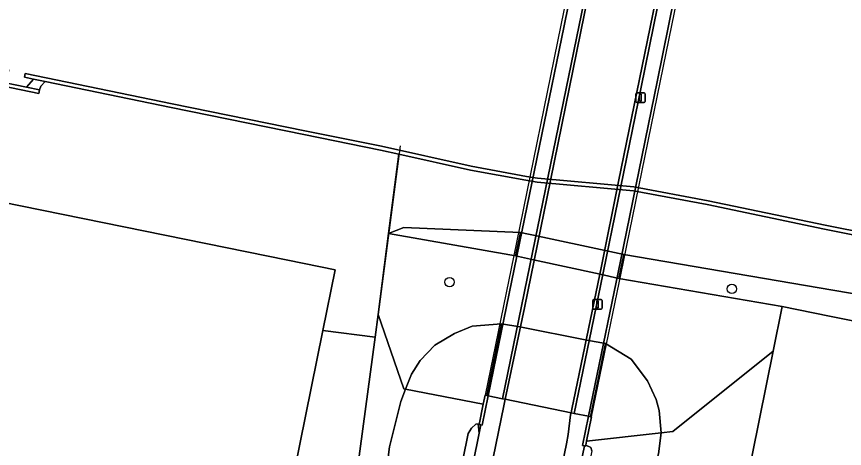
# Model space of a CAD drawing. Extents: x 157692 to 159674, y 381452 to 383291.
# Drawn here: x 158609.9 to 158696, y 382807.5 to 382852.3 of the extents above; entities that cross this region are included whole.
import ezdxf

# ---------------------------------------------------------------- set-up
doc = ezdxf.new("R2010")
doc.units = 0
for name, color, linetype in [('IMGEO_Boom', 7, 'Continuous'), ('IMGEO_Dek', 7, 'Continuous'), ('IMGEO_Erf', 7, 'Continuous'), ('IMGEO_Groenvoorziening', 7, 'Continuous'), ('IMGEO_Hek', 7, 'Continuous'), ('IMGEO_Kademuur', 7, 'Continuous'), ('IMGEO_Lichtmast', 7, 'Continuous'), ('IMGEO_Oever', 7, 'Continuous'), ('IMGEO_Pand', 7, 'Continuous'), ('IMGEO_Pijler', 7, 'Continuous'), ('IMGEO_Rijbaan_lokaal_gesloten', 7, 'Continuous'), ('IMGEO_Rijbaan_lokaal_open', 7, 'Continuous'), ('IMGEO_Terreindeel_open', 7, 'Continuous'), ('IMGEO_Voetpad_gesloten', 7, 'Continuous'), ('IMGEO_Voetpad_open', 7, 'Continuous'), ('IMGEO_Waterloop', 7, 'Continuous')]:
    doc.layers.add(name, color=color, linetype=linetype)

msp = doc.modelspace()

# ---------------------------------------------------------------- linework, layer by layer
at = {"layer": 'IMGEO_Boom'}
for centre in [(158654.904, 382824.737), (158684.264, 382824.029)]:
    msp.add_circle(centre, 0.489, dxfattribs=at)
at = {"layer": 'IMGEO_Dek'}
msp.add_lwpolyline([(158671.416, 382875.674), (158666.485, 382851.427), (158661.866, 382828.851), (158658.596, 382812.992), (158658.782, 382812.953), (158658.919, 382812.925), (158660.414, 382812.619), (158660.685, 382812.564), (158667.541, 382811.159), (158667.856, 382811.094), (158669.344, 382810.789), (158669.567, 382810.743), (158669.667, 382810.723), (158670.115, 382812.917), (158672.997, 382826.829), (158676.832, 382845.651), (158679.771, 382860.062)], dxfattribs=at)
at = {"layer": 'IMGEO_Erf'}
msp.add_lwpolyline([(158638.221, 382750), (158639.286, 382755.57), (158642.273, 382782.708), (158647.156, 382819.002), (158641.717, 382819.717), (158634.53, 382784.278), (158620.398, 382787.145), (158612.851, 382750)], dxfattribs=at)
at = {"layer": 'IMGEO_Groenvoorziening'}
for points in [[(158521.198, 382850.792), (158570.053, 382840.885), (158599.685, 382834.797), (158638.094, 382827.008), (158642.994, 382826.014), (158641.717, 382819.717), (158647.156, 382819.002), (158647.466, 382821.377), (158648.563, 382829.78), (158649.64, 382838.033), (158647.733, 382838.457), (158639.758, 382840.063), (158625.957, 382842.871), (158612.859, 382845.575), (158612.408, 382845.079), (158612.261, 382844.719), (158612.18, 382844.327), (158604.627, 382845.88), (158604.707, 382846.272), (158604.792, 382846.733), (158604.833, 382847.234), (158600.974, 382848.013), (158588.699, 382850.564), (158579.921, 382852.35)], [(158673.014, 382827.619), (158672.504, 382825.126), (158689.489, 382822.201), (158694.423, 382821.207), (158758.279, 382808.341), (158758.177, 382807.845)], [(158760.222, 382809.436), (158760.584, 382809.763), (158760.868, 382809.931), (158761.187, 382810.041), (158761.498, 382810.098), (158761.809, 382810.099), (158762.068, 382810.066), (158753.613, 382812.351), (158728.906, 382817.183), (158710.449, 382821.422), (158699.215, 382823.123), (158673.014, 382827.619)], [(158656.834, 382808.993), (158657.194, 382809.564), (158657.633, 382809.983), (158657.874, 382810.023), (158657.985, 382809.048), (158658.159, 382809.903), (158657.969, 382809.942), (158658.403, 382812.052), (158650.33, 382813.605), (158649.845, 382812.345), (158648.641, 382807.609), (158641.312, 382750), (158637.679, 382724.927), (158635.55, 382713.134), (158632.745, 382703.334), (158636.118, 382710.748)], [(158641.131, 382725.823), (158646.027, 382750), (158657.985, 382809.048), (158657.874, 382810.023), (158657.633, 382809.983), (158657.194, 382809.564), (158656.834, 382808.993), (158644.868, 382750), (158638.95, 382720.827)], [(158638.95, 382720.827), (158644.868, 382750), (158656.834, 382808.993)], [(158669.708, 382807.209), (158669.595, 382807.547), (158669.069, 382807.795), (158669.049, 382807.696), (158668.938, 382807.719), (158656.898, 382750), (158651.696, 382724.533)]]:
    msp.add_lwpolyline(points, dxfattribs=at)
for points in [[(158662.26, 382829.901), (158650.138, 382830.41), (158648.563, 382829.78), (158661.76, 382827.465)], [(158689.489, 382822.201), (158672.504, 382825.126), (158670.566, 382825.548), (158663.635, 382827.057), (158661.76, 382827.465), (158648.563, 382829.78), (158647.466, 382821.377), (158650.16, 382813.638), (158650.33, 382813.605), (158650.936, 382815.179), (158651.836, 382816.579), (158653.362, 382818.184), (158655.415, 382819.411), (158657.265, 382820.161), (158660.313, 382820.416), (158662.222, 382820.077), (158669.182, 382818.718), (158671.119, 382818.34), (158673.794, 382816.741), (158675.484, 382814.479), (158676.37, 382812.537), (158676.701, 382811.394), (158676.891, 382809.059), (158678.115, 382809.196), (158688.55, 382817.557)], [(158632.745, 382703.334), (158635.55, 382713.134), (158637.679, 382724.927), (158641.312, 382750), (158648.641, 382807.609), (158649.845, 382812.345), (158650.33, 382813.605), (158650.16, 382813.638), (158647.466, 382821.377), (158647.156, 382819.002), (158642.273, 382782.708), (158639.286, 382755.57), (158638.221, 382750), (158630.784, 382712.905), (158629.714, 382708.186), (158624.033, 382709.319), (158623.985, 382709.086), (158625.484, 382708.828), (158623.533, 382699.345), (158618.451, 382700.394), (158617.994, 382696.776), (158622.669, 382695.989)], [(158660.313, 382820.416), (158657.265, 382820.161), (158655.415, 382819.411), (158653.362, 382818.184), (158651.836, 382816.579), (158650.936, 382815.179), (158650.33, 382813.605), (158658.403, 382812.052), (158658.596, 382812.992), (158658.782, 382812.953)], [(158675.484, 382814.479), (158673.794, 382816.741), (158671.119, 382818.34), (158669.567, 382810.743), (158669.667, 382810.723), (158669.15, 382808.193), (158676.891, 382809.059), (158676.701, 382811.394), (158676.37, 382812.537)], [(158669.872, 382725.146), (158674.896, 382750), (158688.55, 382817.557), (158678.115, 382809.196), (158676.891, 382809.059), (158676.635, 382806.884), (158674.473, 382799.084), (158671.751, 382787.7), (158669.714, 382780.412), (158661.791, 382750), (158657.985, 382736.166), (158654.179, 382721.201), (158653.037, 382717.653), (158650.109, 382706.237), (158662.606, 382690.028)], [(158669.714, 382780.412), (158671.751, 382787.7), (158674.473, 382799.084), (158676.635, 382806.884), (158676.891, 382809.059), (158669.15, 382808.193), (158669.069, 382807.795), (158669.595, 382807.547), (158669.708, 382807.209), (158657.947, 382750), (158651.008, 382716.245), (158650.279, 382710.397), (158650.109, 382706.237), (158653.037, 382717.653), (158654.179, 382721.201), (158657.985, 382736.166), (158661.791, 382750)]]:
    msp.add_lwpolyline(points, close=True, dxfattribs=at)
at = {"layer": 'IMGEO_Hek'}
for points in [[(158649.753, 382838.898), (158647.466, 382821.377)], [(158647.156, 382819.002), (158647.466, 382821.377)], [(158642.273, 382782.708), (158647.156, 382819.002)]]:
    msp.add_lwpolyline(points, dxfattribs=at)
at = {"layer": 'IMGEO_Kademuur'}
msp.add_lwpolyline([(158607.492, 382845.699), (158604.707, 382846.272), (158604.627, 382845.88), (158612.18, 382844.327), (158612.261, 382844.719), (158610.889, 382845.001)], close=True, dxfattribs=at)
msp.add_lwpolyline([(158708.263, 382827.797), (158693.955, 382830.64), (158681.777, 382833.196), (158674.074, 382834.624), (158664.044, 382835.522), (158662.901, 382835.711), (158657.144, 382836.776), (158647.816, 382838.848), (158639.837, 382840.455), (158626.038, 382843.262), (158610.766, 382846.415), (158610.686, 382846.024), (158611.621, 382845.831), (158612.859, 382845.575), (158625.957, 382842.871), (158639.758, 382840.063), (158647.733, 382838.457), (158649.64, 382838.033), (158657.064, 382836.384), (158662.832, 382835.317), (158663.994, 382835.125), (158674.02, 382834.227), (158681.7, 382832.804), (158693.875, 382830.248), (158708.185, 382827.405)], dxfattribs=at)
at = {"layer": 'IMGEO_Lichtmast'}
for p, q in [((158674.263, 382843.506), (158674.263, 382844.306)), ((158674.263, 382844.306), (158674.263, 382843.506)), ((158674.363, 382844.406), (158675.153, 382844.406)), ((158675.153, 382844.406), (158674.363, 382844.406)), ((158675.253, 382844.306), (158675.253, 382843.506)), ((158675.253, 382843.506), (158675.253, 382844.306)), ((158675.153, 382843.406), (158674.363, 382843.406)), ((158674.363, 382843.406), (158675.153, 382843.406)), ((158669.785, 382822.025), (158669.785, 382822.825)), ((158669.785, 382822.825), (158669.785, 382822.025)), ((158669.885, 382822.925), (158670.675, 382822.925)), ((158670.675, 382822.925), (158669.885, 382822.925)), ((158670.775, 382822.825), (158670.775, 382822.025)), ((158670.775, 382822.025), (158670.775, 382822.825)), ((158670.675, 382821.925), (158669.885, 382821.925)), ((158669.885, 382821.925), (158670.675, 382821.925))]:
    msp.add_line(p, q, dxfattribs=at)
for points in [[(158674.683, 382844.281), (158674.833, 382844.281), (158674.833, 382843.531), (158674.683, 382843.531), (158674.683, 382844.281)], [(158670.205, 382822.8), (158670.355, 382822.8), (158670.355, 382822.05), (158670.205, 382822.05), (158670.205, 382822.8)]]:
    msp.add_lwpolyline(points, dxfattribs=at)
for centre, start, end in [((158674.363, 382844.306), 90, 180), ((158674.363, 382844.306), 90, 180), ((158675.153, 382844.306), 0, 90), ((158675.153, 382844.306), 360, 90), ((158674.363, 382843.506), 180, 270), ((158674.363, 382843.506), 180, 270), ((158675.153, 382843.506), 270, 0), ((158675.153, 382843.506), 270, 0), ((158669.885, 382822.825), 90, 180), ((158669.885, 382822.825), 90, 180), ((158670.675, 382822.825), 0, 90), ((158670.675, 382822.825), 360, 90), ((158669.885, 382822.025), 180, 270), ((158669.885, 382822.025), 180, 270), ((158670.675, 382822.025), 270, 0), ((158670.675, 382822.025), 270, 0)]:
    msp.add_arc(centre, 0.1, start, end, dxfattribs=at)
at = {"layer": 'IMGEO_Oever'}
msp.add_lwpolyline([(158612.859, 382845.575), (158611.621, 382845.831), (158610.889, 382845.001), (158612.261, 382844.719), (158612.408, 382845.079)], close=True, dxfattribs=at)
msp.add_lwpolyline([(158708.185, 382827.405), (158693.875, 382830.248), (158681.7, 382832.804), (158674.02, 382834.227), (158663.994, 382835.125), (158662.832, 382835.317), (158657.064, 382836.384), (158649.64, 382838.033), (158648.563, 382829.78), (158650.138, 382830.41), (158662.26, 382829.901), (158664.131, 382829.504), (158671.069, 382828.032), (158673.014, 382827.619), (158699.215, 382823.123)], dxfattribs=at)
at = {"layer": 'IMGEO_Pand'}
msp.add_lwpolyline([(158576.256, 382720.938), (158574.139, 382710.637), (158603.623, 382704.577), (158612.851, 382750), (158620.398, 382787.145), (158634.53, 382784.278), (158641.717, 382819.717), (158642.994, 382826.014), (158638.094, 382827.008), (158599.685, 382834.797), (158598.293, 382827.933), (158597.965, 382828), (158582.148, 382750)], close=True, dxfattribs=at)
msp.add_lwpolyline([(158758.279, 382808.341), (158694.423, 382821.207), (158689.489, 382822.201), (158688.55, 382817.557), (158674.896, 382750), (158669.872, 382725.146), (158672.903, 382724.532), (158671.607, 382718.139), (158675.31, 382717.378), (158675.385, 382717.741), (158681.124, 382716.555), (158681.049, 382716.192), (158681.578, 382716.083), (158681.653, 382716.446), (158687.382, 382715.262), (158687.307, 382714.899), (158687.836, 382714.79), (158687.911, 382715.153), (158693.65, 382713.967), (158693.575, 382713.604), (158694.163, 382713.483), (158694.238, 382713.846), (158699.879, 382712.681)], dxfattribs=at)
at = {"layer": 'IMGEO_Pijler'}
msp.add_lwpolyline([(158673.014, 382827.619), (158671.069, 382828.032), (158664.131, 382829.504), (158662.26, 382829.901), (158661.76, 382827.465), (158663.635, 382827.057), (158670.566, 382825.548), (158672.504, 382825.126)], close=True, dxfattribs=at)
at = {"layer": 'IMGEO_Rijbaan_lokaal_gesloten'}
for points in [[(158677.336, 382893.796), (158677.045, 382893.855), (158675.906, 382888.442), (158672.923, 382873.78), (158668.896, 382853.957), (158663.54, 382827.809), (158660.414, 382812.619), (158660.685, 382812.564), (158662.679, 382822.068), (158665.394, 382835.301), (158670.884, 382862.21), (158674.94, 382882.14)], [(158684.174, 382892.394), (158682.977, 382892.64), (158678.587, 382893.54), (158677.336, 382893.796), (158674.94, 382882.14), (158670.884, 382862.21), (158665.394, 382835.301), (158662.679, 382822.068), (158660.685, 382812.564), (158667.541, 382811.159), (158667.627, 382811.546), (158670.686, 382826.406), (158672.478, 382835.196), (158677.666, 382860.555), (158681.506, 382879.446)], [(158684.486, 382892.33), (158684.174, 382892.394), (158681.506, 382879.446), (158677.666, 382860.555), (158672.478, 382835.196), (158670.686, 382826.406), (158667.627, 382811.546), (158667.541, 382811.159), (158667.856, 382811.094), (158670.599, 382824.354), (158674.822, 382844.982), (158678.259, 382861.882), (158681.413, 382877.406)]]:
    msp.add_lwpolyline(points, close=True, dxfattribs=at)
at = {"layer": 'IMGEO_Rijbaan_lokaal_open'}
msp.add_lwpolyline([(158655.054, 382750), (158656.371, 382756.157), (158657.616, 382762.468), (158660.072, 382774.471), (158662.019, 382784.088), (158665.437, 382800.069), (158667.066, 382807.92), (158667.235, 382808.916), (158667.494, 382810.946), (158667.541, 382811.159), (158660.685, 382812.564), (158660.542, 382811.88), (158658.35, 382801.238), (158656.46, 382791.892), (158653.033, 382775.262), (158650.587, 382763.319), (158648.534, 382753.22)], dxfattribs=at)
at = {"layer": 'IMGEO_Terreindeel_open'}
msp.add_lwpolyline([(158671.119, 382818.34), (158669.182, 382818.718), (158662.222, 382820.077), (158660.313, 382820.416), (158658.782, 382812.953), (158658.919, 382812.925), (158660.414, 382812.619), (158660.685, 382812.564), (158667.541, 382811.159), (158667.856, 382811.094), (158669.344, 382810.789), (158669.567, 382810.743)], close=True, dxfattribs=at)
at = {"layer": 'IMGEO_Voetpad_gesloten'}
for points in [[(158675.507, 382894.17), (158675.184, 382894.237), (158674.978, 382893.182), (158671.416, 382875.674), (158666.485, 382851.427), (158661.866, 382828.851), (158658.596, 382812.992), (158658.782, 382812.953), (158658.919, 382812.925), (158662.189, 382828.785), (158666.808, 382851.361), (158671.739, 382875.608), (158675.301, 382893.116)], [(158686.268, 382891.965), (158685.945, 382892.031), (158682.709, 382875.994), (158679.448, 382860.128), (158676.509, 382845.717), (158672.674, 382826.895), (158669.792, 382812.984), (158669.344, 382810.789), (158669.567, 382810.743), (158669.667, 382810.723), (158670.115, 382812.917), (158672.997, 382826.829), (158676.832, 382845.651), (158679.771, 382860.062), (158683.032, 382875.928)], [(158658.919, 382812.925), (158658.782, 382812.953), (158658.596, 382812.992), (158658.403, 382812.052), (158657.969, 382809.942), (158658.159, 382809.903), (158658.292, 382809.876)], [(158669.667, 382810.723), (158669.567, 382810.743), (158669.344, 382810.789), (158668.726, 382807.762), (158668.938, 382807.719), (158669.049, 382807.696), (158669.069, 382807.795), (158669.15, 382808.193)]]:
    msp.add_lwpolyline(points, close=True, dxfattribs=at)
at = {"layer": 'IMGEO_Voetpad_open'}
for points in [[(158677.045, 382893.855), (158675.507, 382894.17), (158675.301, 382893.116), (158671.739, 382875.608), (158666.808, 382851.361), (158662.189, 382828.785), (158658.919, 382812.925), (158660.414, 382812.619), (158663.54, 382827.809), (158668.896, 382853.957), (158672.923, 382873.78), (158675.906, 382888.442)], [(158685.945, 382892.031), (158684.486, 382892.33), (158681.413, 382877.406), (158678.259, 382861.882), (158674.822, 382844.982), (158670.599, 382824.354), (158667.856, 382811.094), (158669.344, 382810.789), (158669.792, 382812.984), (158672.674, 382826.895), (158676.509, 382845.717), (158679.448, 382860.128), (158682.709, 382875.994)]]:
    msp.add_lwpolyline(points, close=True, dxfattribs=at)
for points in [[(158648.534, 382753.22), (158650.587, 382763.319), (158653.033, 382775.262), (158656.46, 382791.892), (158658.35, 382801.238), (158660.542, 382811.88), (158660.685, 382812.564), (158660.414, 382812.619), (158658.919, 382812.925), (158658.292, 382809.876), (158658.159, 382809.903), (158657.985, 382809.048), (158646.027, 382750), (158641.131, 382725.823)], [(158656.898, 382750), (158668.938, 382807.719), (158668.726, 382807.762), (158669.344, 382810.789), (158667.856, 382811.094), (158667.541, 382811.159), (158667.494, 382810.946), (158667.235, 382808.916), (158667.066, 382807.92), (158665.437, 382800.069), (158662.019, 382784.088), (158660.072, 382774.471), (158657.616, 382762.468), (158656.371, 382756.157), (158655.054, 382750)]]:
    msp.add_lwpolyline(points, dxfattribs=at)
at = {"layer": 'IMGEO_Waterloop'}
msp.add_lwpolyline([(158580, 382852.742), (158588.779, 382850.956), (158601.054, 382848.405), (158609.055, 382846.79), (158608.976, 382846.398), (158607.386, 382846.719), (158607.492, 382845.699), (158610.889, 382845.001), (158611.621, 382845.831), (158610.686, 382846.024), (158610.766, 382846.415), (158626.038, 382843.262), (158639.837, 382840.455), (158647.816, 382838.848), (158657.144, 382836.776), (158662.901, 382835.711), (158664.044, 382835.522), (158674.074, 382834.624), (158681.777, 382833.196), (158693.955, 382830.64), (158708.263, 382827.797)], dxfattribs=at)

doc.saveas('drawing.dxf')
